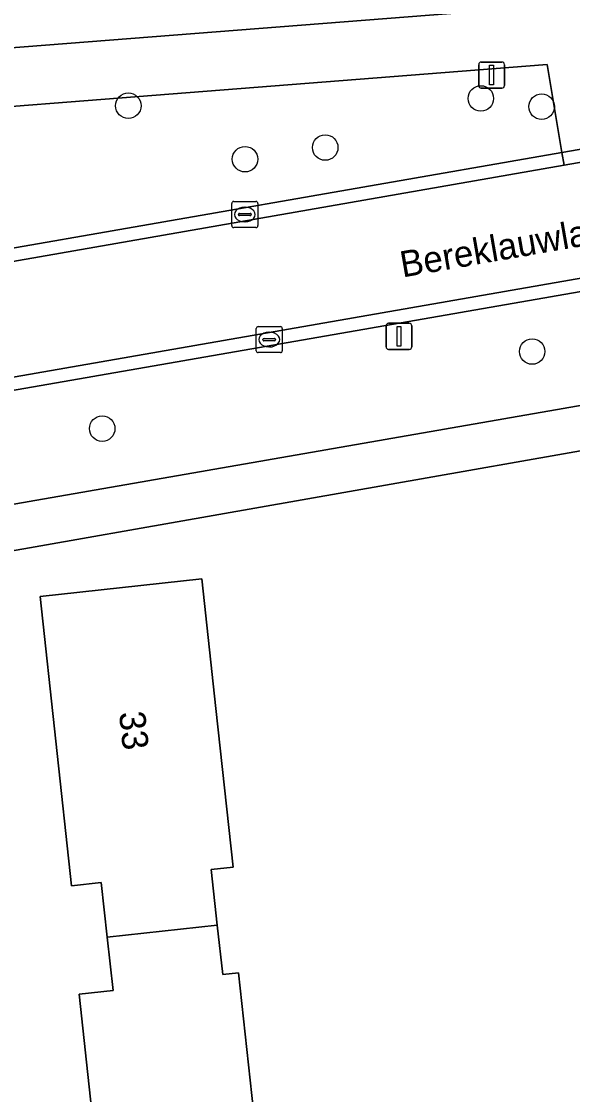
# Model space of a CAD drawing. Extents: x 162661 to 163484, y 380247 to 381230.
# Drawn here: x 162935.62 to 162956.75, y 380392.8 to 380433.93 of the extents above; entities that cross this region are included whole.
import ezdxf

# ---------------------------------------------------------------- set-up
doc = ezdxf.new("R2010")
doc.units = 0
for name, color, linetype in [('IMGEO_Boom', 7, 'Continuous'), ('IMGEO_Erf', 7, 'Continuous'), ('IMGEO_Groenvoorziening', 7, 'Continuous'), ('IMGEO_Kolk', 7, 'Continuous'), ('IMGEO_Lichtmast', 7, 'Continuous'), ('IMGEO_Openbare_ruimte_label', 7, 'Continuous'), ('IMGEO_Pand', 7, 'Continuous'), ('IMGEO_Pand_nummerreeks', 7, 'Continuous'), ('IMGEO_Rijbaan_lokaal_gesloten', 7, 'Continuous'), ('IMGEO_Rijbaan_lokaal_open', 7, 'Continuous'), ('IMGEO_Voetpad_open', 7, 'Continuous')]:
    doc.layers.add(name, color=color, linetype=linetype)

msp = doc.modelspace()

# ---------------------------------------------------------------- linework, layer by layer
at = {"layer": 'IMGEO_Boom'}
for centre in [(162953.236, 380430.982), (162939.715, 380430.703), (162955.568, 380430.667), (162947.267, 380429.1), (162944.193, 380428.654), (162955.205, 380421.28), (162938.714, 380418.325)]:
    msp.add_circle(centre, 0.489, dxfattribs=at)
at = {"layer": 'IMGEO_Erf'}
for points in [[(162947.904, 380489.571), (162929.546, 380483.194), (162909.571, 380476.241), (162906.797, 380475.275), (162901.101, 380473.756), (162901.068, 380473.747), (162901.759, 380471.365), (162899.45, 380470.72), (162899.457, 380470.696), (162910.123, 380431.006), (162913.618, 380431.232), (162955.354, 380434.5), (162954.04, 380438.409), (162989.976, 380441.225), (162989.708, 380445.324), (162996.691, 380445.849), (163000, 380446.098), (163035.591, 380448.726), (163040.495, 380449.119), (163037.069, 380497.617)], [(162992.818, 380364.786), (162980.426, 380416.595), (162979.749, 380419.019), (162979.334, 380421.437), (162976.014, 380420.813), (162931.554, 380412.984), (162931.807, 380410.658), (162931.642, 380410.639), (162934.361, 380386.086)], [(162939.023, 380385.627), (162937.824, 380396.641), (162939.131, 380396.783), (162938.908, 380398.832), (162938.68, 380400.922), (162937.542, 380400.798), (162936.334, 380411.892), (162942.531, 380412.567), (162943.072, 380407.597), (162943.734, 380401.515), (162942.897, 380401.424), (162943.129, 380399.291), (162943.335, 380397.402), (162943.939, 380397.468), (162945.155, 380386.295)]]:
    msp.add_lwpolyline(points, dxfattribs=at)
at = {"layer": 'IMGEO_Groenvoorziening'}
msp.add_lwpolyline([(162918.162, 380422.263), (162956.344, 380428.909), (162955.782, 380432.288), (162916.963, 380429.245), (162910.685, 380428.926), (162911.251, 380426.767)], dxfattribs=at)
msp.add_lwpolyline([(162931.658, 380417.932), (162930.351, 380417.69), (162930.839, 380414.696), (162933.629, 380415.13), (162972.321, 380421.866), (162979.058, 380423.118), (162978.52, 380426.006), (162977.154, 380425.744), (162976.91, 380427.029), (162931.432, 380419.117)], close=True, dxfattribs=at)
at = {"layer": 'IMGEO_Kolk'}
for p, q in [((162943.683, 380426.106), (162943.683, 380426.958)), ((162943.758, 380427.032), (162944.61, 380427.032)), ((162944.171, 380426.812), (162944.196, 380426.812)), ((162944.684, 380426.958), (162944.684, 380426.106)), ((162943.942, 380426.526), (162943.942, 380426.538)), ((162944.38, 380426.489), (162943.982, 380426.489)), ((162943.985, 380426.575), (162944.383, 380426.575)), ((162944.426, 380426.538), (162944.426, 380426.526)), ((162944.61, 380426.032), (162943.758, 380426.032)), ((162944.194, 380426.252), (162944.169, 380426.252)), ((162944.695, 380422.237), (162945.547, 380422.237)), ((162944.62, 380421.311), (162944.62, 380422.163)), ((162944.922, 380421.78), (162945.32, 380421.78)), ((162945.108, 380422.017), (162945.133, 380422.017)), ((162945.621, 380422.163), (162945.621, 380421.311)), ((162944.879, 380421.731), (162944.879, 380421.743)), ((162945.317, 380421.694), (162944.919, 380421.694)), ((162945.131, 380421.457), (162945.106, 380421.457)), ((162945.363, 380421.743), (162945.363, 380421.731)), ((162945.547, 380421.237), (162944.695, 380421.237))]:
    msp.add_line(p, q, dxfattribs=at)
for points in [[(162943.683, 380426.106), (162943.683, 380426.958)], [(162943.758, 380427.032), (162944.61, 380427.032)], [(162944.684, 380426.958), (162944.684, 380426.106)], [(162944.61, 380426.032), (162943.758, 380426.032)], [(162944.695, 380422.237), (162945.547, 380422.237)], [(162944.62, 380421.311), (162944.62, 380422.163)], [(162945.621, 380422.163), (162945.621, 380421.311)], [(162945.547, 380421.237), (162944.695, 380421.237)]]:
    msp.add_lwpolyline(points, dxfattribs=at)
for centre, radius, start, end in [((162943.76, 380426.956), 0.0765, 91.552, 178.448), ((162943.76, 380426.956), 0.0765, 91.552, 178.448), ((162944.608, 380426.956), 0.0765, 1.552, 88.448), ((162944.608, 380426.956), 0.0765, 1.552, 88.448), ((162943.982, 380426.535), 0.0403, 85.8775, 175.7526), ((162943.979, 380426.525), 0.0366, 178.938, 274.7102), ((162944.383, 380426.532), 0.043, 264.8664, 352.4533), ((162944.387, 380426.537), 0.0386, 1.7309, 96.639), ((162943.76, 380426.108), 0.0765, 181.552, 268.448), ((162943.76, 380426.108), 0.0765, 181.552, 268.448), ((162944.608, 380426.108), 0.0765, 271.552, 358.448), ((162944.608, 380426.108), 0.0765, 271.552, 358.448), ((162944.697, 380422.161), 0.0765, 91.552, 178.448), ((162944.697, 380422.161), 0.0765, 91.552, 178.448), ((162945.545, 380422.161), 0.0765, 1.552, 88.448), ((162945.545, 380422.161), 0.0765, 1.552, 88.448), ((162944.919, 380421.74), 0.0403, 85.8775, 175.7526), ((162945.324, 380421.742), 0.0386, 1.7309, 96.639), ((162944.916, 380421.73), 0.0366, 178.938, 274.7102), ((162945.32, 380421.737), 0.043, 264.8664, 352.4533), ((162944.697, 380421.313), 0.0765, 181.552, 268.448), ((162944.697, 380421.313), 0.0765, 181.552, 268.448), ((162945.545, 380421.313), 0.0765, 271.552, 358.448), ((162945.545, 380421.313), 0.0765, 271.552, 358.448)]:
    msp.add_arc(centre, radius, start, end, dxfattribs=at)
for centre, major_axis, ratio, start_param, end_param in [((162944.17, 380426.532), (-0.387, 0.002), 0.722429, 4.712389, 7.853982), ((162944.195, 380426.532), (-0.39, 0.002), 0.717154, 1.570796, 4.712389), ((162945.107, 380421.737), (-0.387, 0.002), 0.722429, 4.712389, 7.853982), ((162945.132, 380421.737), (-0.39, 0.002), 0.717154, 1.570796, 4.712389)]:
    msp.add_ellipse(centre, major_axis=major_axis, ratio=ratio, start_param=start_param, end_param=end_param, dxfattribs=at)
at = {"layer": 'IMGEO_Lichtmast'}
for p, q in [((162953.154, 380431.477), (162953.154, 380432.277)), ((162953.154, 380432.277), (162953.154, 380431.477)), ((162953.254, 380432.377), (162954.044, 380432.377)), ((162954.044, 380432.377), (162953.254, 380432.377)), ((162954.144, 380432.277), (162954.144, 380431.477)), ((162954.144, 380431.477), (162954.144, 380432.277)), ((162954.044, 380431.377), (162953.254, 380431.377)), ((162953.254, 380431.377), (162954.044, 380431.377)), ((162949.601, 380421.464), (162949.601, 380422.264)), ((162949.601, 380422.264), (162949.601, 380421.464)), ((162949.701, 380422.364), (162950.491, 380422.364)), ((162950.491, 380422.364), (162949.701, 380422.364)), ((162950.591, 380422.264), (162950.591, 380421.464)), ((162950.591, 380421.464), (162950.591, 380422.264)), ((162950.491, 380421.364), (162949.701, 380421.364)), ((162949.701, 380421.364), (162950.491, 380421.364))]:
    msp.add_line(p, q, dxfattribs=at)
for points in [[(162953.574, 380432.252), (162953.724, 380432.252), (162953.724, 380431.502), (162953.574, 380431.502), (162953.574, 380432.252)], [(162950.021, 380422.239), (162950.171, 380422.239), (162950.171, 380421.489), (162950.021, 380421.489), (162950.021, 380422.239)]]:
    msp.add_lwpolyline(points, dxfattribs=at)
for centre, start, end in [((162953.254, 380432.277), 90, 180), ((162953.254, 380432.277), 90, 180), ((162954.044, 380432.277), 0, 90), ((162954.044, 380432.277), 360, 90), ((162953.254, 380431.477), 180, 270), ((162953.254, 380431.477), 180, 270), ((162954.044, 380431.477), 270, 0), ((162954.044, 380431.477), 270, 0), ((162949.701, 380422.264), 90, 180), ((162949.701, 380422.264), 90, 180), ((162950.491, 380422.264), 0, 90), ((162950.491, 380422.264), 360, 90), ((162949.701, 380421.464), 180, 270), ((162949.701, 380421.464), 180, 270), ((162950.491, 380421.464), 270, 0), ((162950.491, 380421.464), 270, 0)]:
    msp.add_arc(centre, 0.1, start, end, dxfattribs=at)
at = {"layer": 'IMGEO_Pand'}
for points in [[(162943.129, 380399.291), (162942.897, 380401.424), (162943.734, 380401.515), (162943.072, 380407.597), (162942.531, 380412.567), (162936.334, 380411.892), (162937.542, 380400.798), (162938.68, 380400.922), (162938.908, 380398.832)], [(162943.129, 380399.291), (162938.908, 380398.832), (162939.131, 380396.783), (162937.824, 380396.641), (162939.023, 380385.627), (162945.155, 380386.295), (162943.939, 380397.468), (162943.335, 380397.402)]]:
    msp.add_lwpolyline(points, close=True, dxfattribs=at)
at = {"layer": 'IMGEO_Rijbaan_lokaal_gesloten'}
msp.add_lwpolyline([(163037.362, 380438.095), (163036.608, 380442.417), (162956.429, 380428.423), (162918.293, 380421.767), (162919.308, 380417.511)], close=True, dxfattribs=at)
at = {"layer": 'IMGEO_Rijbaan_lokaal_open'}
for points in [[(163037.52, 380443.117), (163020.803, 380440.137), (163018.489, 380439.724), (163015.718, 380439.242), (163005.639, 380437.488), (163000.017, 380436.509), (162980.753, 380433.157), (162975.066, 380432.167), (162974.077, 380431.995), (162971.707, 380431.582), (162959.369, 380429.435), (162956.344, 380428.909), (162956.429, 380428.423), (163036.608, 380442.417)], [(163040.445, 380438.633), (163037.362, 380438.095), (162919.308, 380417.511), (162919.423, 380416.995), (162926.714, 380418.281), (162930.158, 380418.917), (162931.432, 380419.117), (162976.91, 380427.029)], [(162918.293, 380421.767), (162956.429, 380428.423), (162956.344, 380428.909), (162918.162, 380422.263)]]:
    msp.add_lwpolyline(points, dxfattribs=at)
at = {"layer": 'IMGEO_Voetpad_open'}
msp.add_lwpolyline([(162989.976, 380441.225), (162954.04, 380438.409), (162955.354, 380434.5), (162913.618, 380431.232), (162910.123, 380431.006), (162910.685, 380428.926), (162916.963, 380429.245), (162955.782, 380432.288), (162956.344, 380428.909), (162959.369, 380429.435)], dxfattribs=at)
msp.add_lwpolyline([(162976.014, 380420.813), (162979.334, 380421.437), (162979.058, 380423.118), (162972.321, 380421.866), (162933.629, 380415.13), (162930.839, 380414.696), (162930.351, 380417.69), (162930.294, 380417.986), (162926.874, 380417.363), (162928.107, 380410.3), (162928.521, 380410.378), (162931.642, 380410.639), (162931.807, 380410.658), (162931.554, 380412.984)], close=True, dxfattribs=at)

# ---------------------------------------------------------------- texts
at = {"layer": 'IMGEO_Openbare_ruimte_label'}
msp.add_text('Bereklauwlaan', height=1, rotation=9.9051, dxfattribs=at).set_placement((162950.233, 380424.116))
at = {"layer": 'IMGEO_Pand_nummerreeks'}
msp.add_text('33', height=1, rotation=276.2143, dxfattribs=at).set_placement((162939.354, 380407.44))

doc.saveas('drawing.dxf')
